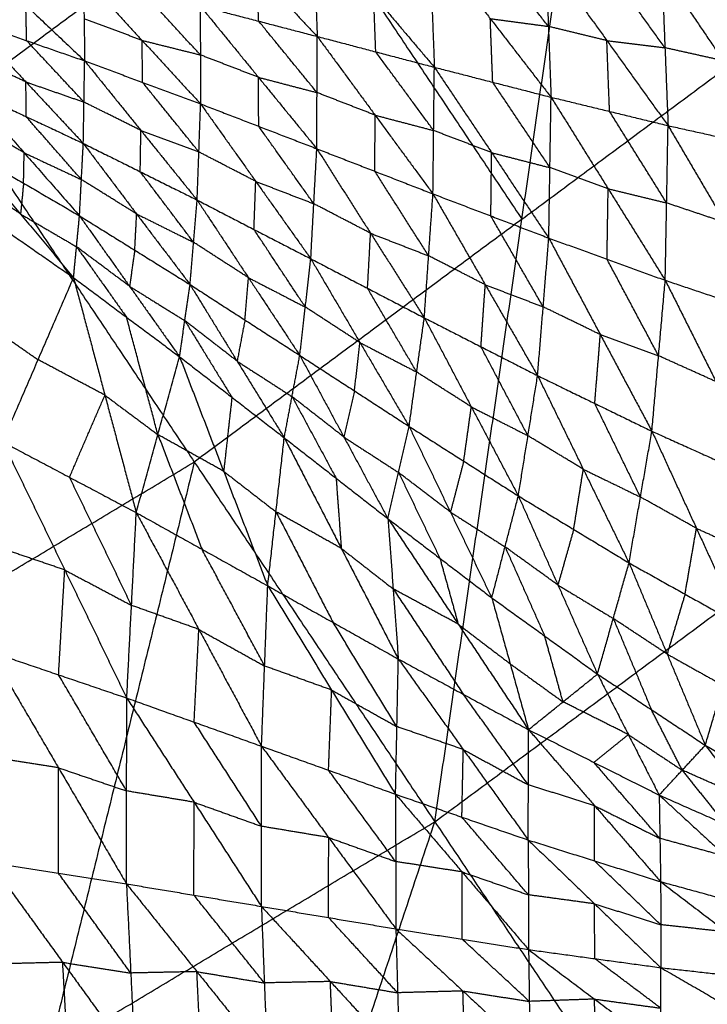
# Model space of a CAD drawing. Header units: millimetres. Extents: x -106 to 110, y -96 to 120.
# Tile 581 of 656: x 39.79 to 45.37, y -51.39 to -43.41. Entities that reach past the tile are written whole.
import ezdxf

# ---------------------------------------------------------------- set-up
doc = ezdxf.new("R2010")
doc.units = ezdxf.units.MM
doc.header["$MEASUREMENT"] = 0
doc.layers.add('Default', color=7, linetype='Continuous', true_color=0x000000)

msp = doc.modelspace()

# ---------------------------------------------------------------- linework, layer by layer
at = {"layer": 'Default'}
for points in [[(39.2585, -44.0765, 4.1879), (41.9144, -42.1068, 4.1879), (44.5703, -40.137, 4.1879)], [(43.1578, -49.9123, 4.6759), (43.864, -45.0247, 4.4319), (44.5703, -40.137, 4.1879)], [(44.5703, -40.137, 4.1879), (46.7966, -42.8498, 4.4319), (49.0229, -45.5625, 4.6759)], [(41.9144, -42.1068, 4.1879), (42.8892, -43.5657, 4.3099), (43.864, -45.0247, 4.4319)], [(41.2239, -42.4993, -0.8442), (41.7143, -43.0209, -0.8832), (42.2046, -43.5424, -0.9221)], [(42.1692, -42.629, -0.9853), (42.1869, -43.0857, -0.9537), (42.2046, -43.5424, -0.9221)], [(42.1692, -42.629, -0.9853), (42.6616, -43.2106, -1.0188), (43.1541, -43.7922, -1.0523)], [(43.1144, -42.7603, -1.1278), (43.1342, -43.2762, -1.0901), (43.1541, -43.7922, -1.0523)], [(43.1144, -42.7603, -1.1278), (43.6073, -43.3979, -1.1531), (44.1001, -44.0355, -1.1784)], [(39.3654, -42.8404, -0.5462), (39.8424, -43.2905, -0.5283), (40.3193, -43.7406, -0.5103)], [(44.078, -43.461, -1.2228), (43.8316, -43.1422, -1.2102), (43.5852, -42.8234, -1.1976)], [(43.864, -45.0247, 4.4319), (45.3303, -43.9372, 4.4319), (46.7966, -42.8498, 4.4319)], [(44.056, -42.8865, -1.2673), (44.078, -43.461, -1.2228), (44.1001, -44.0355, -1.1784)], [(44.056, -42.8865, -1.2673), (44.5522, -43.5762, -1.2821), (45.0485, -44.2658, -1.297)], [(45.0233, -43.6343, -1.3487), (44.7752, -43.2895, -1.3413), (44.5271, -42.9447, -1.3339)], [(41.73, -43.4187, -0.8571), (41.7222, -43.2198, -0.8701), (41.7143, -43.0209, -0.8832)], [(44.9982, -43.0028, -1.4005), (45.0233, -43.6343, -1.3487), (45.0485, -44.2658, -1.297)], [(44.9982, -43.0028, -1.4005), (45.4963, -43.7396, -1.4019), (45.9944, -44.4763, -1.4033)], [(40.3096, -43.059, -0.6659), (40.3145, -43.3998, -0.5881), (40.3193, -43.7406, -0.5103)], [(40.3096, -43.059, -0.6659), (40.7845, -43.5744, -0.6383), (41.2594, -44.0898, -0.6107)], [(41.2574, -43.6924, -0.7014), (41.02, -43.4347, -0.7152), (40.7826, -43.177, -0.729)], [(42.6793, -43.6673, -0.9872), (42.6705, -43.4389, -1.003), (42.6616, -43.2106, -1.0188)], [(39.849, -43.577, -0.4621), (39.8457, -43.4338, -0.4952), (39.8424, -43.2905, -0.5283)], [(41.2555, -43.295, -0.792), (41.2574, -43.6924, -0.7014), (41.2594, -44.0898, -0.6107)], [(41.2555, -43.295, -0.792), (41.7283, -43.8741, -0.7524), (42.2011, -44.4533, -0.7128)], [(41.2555, -43.295, -0.792), (41.73, -43.4187, -0.8571), (42.2046, -43.5424, -0.9221)], [(39.3787, -43.4135, -0.4138), (39.8435, -43.9116, -0.3109), (40.3083, -44.4098, -0.2081)], [(39.3787, -43.4135, -0.4138), (39.849, -43.577, -0.4621), (40.3193, -43.7406, -0.5103)], [(40.7845, -43.5744, -0.6383), (40.5495, -43.4871, -0.6132), (40.3145, -43.3998, -0.5881)], [(42.2028, -43.9978, -0.8175), (41.9664, -43.7083, -0.8373), (41.73, -43.4187, -0.8571)], [(43.6271, -43.9138, -1.1154), (43.6172, -43.6559, -1.1342), (43.6073, -43.3979, -1.1531)], [(43.6073, -43.3979, -1.1531), (43.8426, -43.4295, -1.188), (44.078, -43.461, -1.2228)], [(44.5522, -43.5762, -1.2821), (44.3151, -43.5186, -1.2525), (44.078, -43.461, -1.2228)], [(40.3138, -44.0752, -0.3592), (40.0814, -43.8261, -0.4106), (39.849, -43.577, -0.4621)], [(40.7894, -43.9152, -0.5605), (40.7869, -43.7448, -0.5994), (40.7845, -43.5744, -0.6383)], [(40.7845, -43.5744, -0.6383), (41.021, -43.6334, -0.6698), (41.2574, -43.6924, -0.7014)], [(42.2011, -44.4533, -0.7128), (42.2028, -43.9978, -0.8175), (42.2046, -43.5424, -0.9221)], [(42.2046, -43.5424, -0.9221), (42.6737, -44.1809, -0.8677), (43.1427, -44.8195, -0.8132)], [(42.2046, -43.5424, -0.9221), (42.6793, -43.6673, -0.9872), (43.1541, -43.7922, -1.0523)], [(44.5743, -44.1507, -1.2377), (44.5632, -43.8634, -1.2599), (44.5522, -43.5762, -1.2821)], [(44.5522, -43.5762, -1.2821), (44.7878, -43.6052, -1.3154), (45.0233, -43.6343, -1.3487)], [(43.1484, -44.3058, -0.9328), (42.9139, -43.9866, -0.96), (42.6793, -43.6673, -0.9872)], [(45.4963, -43.7396, -1.4019), (45.2598, -43.687, -1.3753), (45.0233, -43.6343, -1.3487)], [(39.8435, -43.9116, -0.3109), (39.6115, -43.803, -0.2974), (39.3795, -43.6944, -0.2838)], [(40.3083, -44.4098, -0.2081), (40.3138, -44.0752, -0.3592), (40.3193, -43.7406, -0.5103)], [(40.3193, -43.7406, -0.5103), (40.7752, -44.3052, -0.3865), (41.2311, -44.8697, -0.2627)], [(40.3193, -43.7406, -0.5103), (40.7894, -43.9152, -0.5605), (41.2594, -44.0898, -0.6107)], [(41.7283, -43.8741, -0.7524), (41.4929, -43.7833, -0.7269), (41.2574, -43.6924, -0.7014)], [(43.1427, -44.8195, -0.8132), (43.1484, -44.3058, -0.9328), (43.1541, -43.7922, -1.0523)], [(43.1541, -43.7922, -1.0523), (43.6179, -44.485, -0.9802), (44.0817, -45.1779, -0.908)], [(43.1541, -43.7922, -1.0523), (43.6271, -43.9138, -1.1154), (44.1001, -44.0355, -1.1784)], [(39.8444, -44.1926, -0.1809), (39.8439, -44.0521, -0.2459), (39.8435, -43.9116, -0.3109)], [(39.8435, -43.9116, -0.3109), (40.0787, -43.9934, -0.3351), (40.3138, -44.0752, -0.3592)], [(41.2453, -44.4797, -0.4367), (41.0173, -44.1975, -0.4986), (40.7894, -43.9152, -0.5605)], [(41.7302, -44.2715, -0.6618), (41.7293, -44.0728, -0.7071), (41.7283, -43.8741, -0.7524)], [(41.7283, -43.8741, -0.7524), (41.9656, -43.936, -0.7849), (42.2028, -43.9978, -0.8175)], [(44.0909, -44.6067, -1.0432), (43.859, -44.2603, -1.0793), (43.6271, -43.9138, -1.1154)], [(39.3804, -43.9753, -0.1537), (39.8289, -44.4863, 0.0291), (40.2775, -44.9973, 0.212)], [(39.3804, -43.9753, -0.1537), (39.8444, -44.1926, -0.1809), (40.3083, -44.4098, -0.2081)], [(42.6737, -44.1809, -0.8677), (42.4382, -44.0894, -0.8426), (42.2028, -43.9978, -0.8175)], [(39.2585, -44.0765, 4.1879), (41.2081, -46.9944, 4.4319), (43.1578, -49.9123, 4.6759)], [(40.7752, -44.3052, -0.3865), (40.5445, -44.1902, -0.3728), (40.3138, -44.0752, -0.3592)], [(44.0817, -45.1779, -0.908), (44.0909, -44.6067, -1.0432), (44.1001, -44.0355, -1.1784)], [(44.1001, -44.0355, -1.1784), (44.5629, -44.778, -1.0864), (45.0256, -45.5205, -0.9944)], [(44.1001, -44.0355, -1.1784), (44.5743, -44.1507, -1.2377), (45.0485, -44.2658, -1.297)], [(41.2311, -44.8697, -0.2627), (41.2453, -44.4797, -0.4367), (41.2594, -44.0898, -0.6107)], [(41.2594, -44.0898, -0.6107), (41.706, -44.7179, -0.4631), (42.1526, -45.346, -0.3156)], [(41.2594, -44.0898, -0.6107), (41.7302, -44.2715, -0.6618), (42.2011, -44.4533, -0.7128)], [(45.0371, -44.8932, -1.1457), (44.8057, -44.5219, -1.1917), (44.5743, -44.1507, -1.2377)], [(39.8289, -44.4863, 0.0291), (39.6022, -44.3538, 0.0282), (39.3754, -44.2213, 0.0272)], [(40.2929, -44.7036, 0.0019), (40.0686, -44.4481, -0.0895), (39.8444, -44.1926, -0.1809)], [(42.6719, -44.6364, -0.763), (42.6728, -44.4087, -0.8153), (42.6737, -44.1809, -0.8677)], [(42.6737, -44.1809, -0.8677), (42.911, -44.2434, -0.9002), (43.1484, -44.3058, -0.9328)], [(40.7697, -44.6398, -0.2354), (40.7725, -44.4725, -0.3109), (40.7752, -44.3052, -0.3865)], [(40.7752, -44.3052, -0.3865), (41.0103, -44.3925, -0.4116), (41.2453, -44.4797, -0.4367)], [(42.1769, -44.8996, -0.5142), (41.9535, -44.5856, -0.588), (41.7302, -44.2715, -0.6618)], [(43.6179, -44.485, -0.9802), (43.3831, -44.3954, -0.9565), (43.1484, -44.3058, -0.9328)], [(45.0256, -45.5205, -0.9944), (45.0371, -44.8932, -1.1457), (45.0485, -44.2658, -1.297)], [(45.0485, -44.2658, -1.297), (45.5092, -45.0518, -1.1826), (45.9699, -45.8378, -1.0682)], [(45.0485, -44.2658, -1.297), (45.5214, -44.3711, -1.3501), (45.9944, -44.4763, -1.4033)], [(39.3703, -44.4673, 0.2082), (39.7997, -44.9832, 0.4711), (40.2291, -45.4992, 0.734)], [(39.3703, -44.4673, 0.2082), (39.8239, -44.7323, 0.2101), (40.2775, -44.9973, 0.212)], [(40.2775, -44.9973, 0.212), (40.2929, -44.7036, 0.0019), (40.3083, -44.4098, -0.2081)], [(40.3083, -44.4098, -0.2081), (40.7408, -44.9823, 0.0061), (41.1732, -45.5549, 0.2202)], [(40.3083, -44.4098, -0.2081), (40.7697, -44.6398, -0.2354), (41.2311, -44.8697, -0.2627)], [(41.706, -44.7179, -0.4631), (41.4756, -44.5988, -0.4499), (41.2453, -44.4797, -0.4367)], [(42.1526, -45.346, -0.3156), (42.1769, -44.8996, -0.5142), (42.2011, -44.4533, -0.7128)], [(42.2011, -44.4533, -0.7128), (42.6368, -45.139, -0.5385), (43.0726, -45.8247, -0.3642)], [(42.2011, -44.4533, -0.7128), (42.6719, -44.6364, -0.763), (43.1427, -44.8195, -0.8132)], [(39.8239, -44.7323, 0.2101), (39.8264, -44.6093, 0.1196), (39.8289, -44.4863, 0.0291)], [(39.8289, -44.4863, 0.0291), (40.0609, -44.5949, 0.0155), (40.2929, -44.7036, 0.0019)], [(43.6122, -44.9987, -0.8606), (43.615, -44.7418, -0.9204), (43.6179, -44.485, -0.9802)], [(43.6179, -44.485, -0.9802), (43.8544, -44.5458, -1.0117), (44.0909, -44.6067, -1.0432)], [(41.2022, -45.2123, -0.0212), (40.986, -44.926, -0.1283), (40.7697, -44.6398, -0.2354)], [(43.1076, -45.3221, -0.5887), (42.8898, -44.9792, -0.6759), (42.6719, -44.6364, -0.763)], [(44.5629, -44.778, -1.0864), (44.3269, -44.6923, -1.0648), (44.0909, -44.6067, -1.0432)], [(39.7997, -44.9832, 0.4711), (39.5799, -44.8299, 0.4517), (39.3601, -44.6766, 0.4323)], [(40.7408, -44.9823, 0.0061), (40.5168, -44.8429, 0.004), (40.2929, -44.7036, 0.0019)], [(41.6919, -45.1079, -0.2891), (41.6989, -44.9129, -0.3761), (41.706, -44.7179, -0.4631)], [(41.706, -44.7179, -0.4631), (41.9414, -44.8088, -0.4887), (42.1769, -44.8996, -0.5142)], [(39.8239, -44.7323, 0.2101), (39.8118, -44.8578, 0.3406), (39.7997, -44.9832, 0.4711)], [(44.5537, -45.3492, -0.9512), (44.5583, -45.0636, -1.0188), (44.5629, -44.778, -1.0864)], [(44.5629, -44.778, -1.0864), (44.8, -44.8356, -1.116), (45.0371, -44.8932, -1.1457)], [(41.1732, -45.5549, 0.2202), (41.2022, -45.2123, -0.0212), (41.2311, -44.8697, -0.2627)], [(41.2311, -44.8697, -0.2627), (41.6472, -45.4996, -0.0142), (42.0633, -46.1294, 0.2343)], [(41.2311, -44.8697, -0.2627), (41.6919, -45.1079, -0.2891), (42.1526, -45.346, -0.3156)], [(43.0726, -45.8247, -0.3642), (43.1076, -45.3221, -0.5887), (43.1427, -44.8195, -0.8132)], [(43.1427, -44.8195, -0.8132), (43.5668, -45.5566, -0.6095), (43.9909, -46.2938, -0.4058)], [(43.1427, -44.8195, -0.8132), (43.6122, -44.9987, -0.8606), (44.0817, -45.1779, -0.908)], [(39.35, -44.8859, 0.6565), (39.7895, -45.1926, 0.6953), (40.2291, -45.4992, 0.734)], [(42.6368, -45.139, -0.5385), (42.4068, -45.0193, -0.5264), (42.1769, -44.8996, -0.5142)], [(45.5092, -45.0518, -1.1826), (45.2731, -44.9725, -1.1641), (45.0371, -44.8932, -1.1457)], [(39.7997, -44.9832, 0.4711), (40.0265, -45.1157, 0.4721), (40.2533, -45.2483, 0.473)], [(40.2291, -45.4992, 0.734), (40.2533, -45.2483, 0.473), (40.2775, -44.9973, 0.212)], [(40.2775, -44.9973, 0.212), (40.6831, -45.5688, 0.5168), (41.0887, -46.1403, 0.8217)], [(40.2775, -44.9973, 0.212), (40.7254, -45.2761, 0.2161), (41.1732, -45.5549, 0.2202)], [(40.7254, -45.2761, 0.2161), (40.7331, -45.1292, 0.1111), (40.7408, -44.9823, 0.0061)], [(40.7408, -44.9823, 0.0061), (40.9715, -45.0973, -0.0076), (41.2022, -45.2123, -0.0212)], [(43.864, -45.0247, 4.4319), (42.5361, -46.0096, 4.4319), (41.2081, -46.9944, 4.4319)], [(44.0363, -45.7358, -0.6569), (43.8243, -45.3672, -0.7587), (43.6122, -44.9987, -0.8606)], [(42.108, -45.7377, -0.0406), (41.8999, -45.4228, -0.1649), (41.6919, -45.1079, -0.2891)], [(42.6126, -45.5853, -0.3399), (42.6247, -45.3621, -0.4392), (42.6368, -45.139, -0.5385)], [(42.6368, -45.139, -0.5385), (42.8722, -45.2305, -0.5636), (43.1076, -45.3221, -0.5887)], [(43.9909, -46.2938, -0.4058), (44.0363, -45.7358, -0.6569), (44.0817, -45.1779, -0.908)], [(44.0817, -45.1779, -0.908), (44.4996, -45.9612, -0.673), (44.9175, -46.7446, -0.438)], [(44.0817, -45.1779, -0.908), (44.5537, -45.3492, -0.9512), (45.0256, -45.5205, -0.9944)], [(40.2533, -45.2483, 0.473), (40.4561, -45.534, 0.6254), (40.6589, -45.8197, 0.7779)], [(40.6831, -45.5688, 0.5168), (40.4682, -45.4085, 0.4949), (40.2533, -45.2483, 0.473)], [(40.7254, -45.2761, 0.2161), (40.7042, -45.4225, 0.3665), (40.6831, -45.5688, 0.5168)], [(41.6472, -45.4996, -0.0142), (41.4247, -45.3559, -0.0177), (41.2022, -45.2123, -0.0212)], [(42.0633, -46.1294, 0.2343), (42.108, -45.7377, -0.0406), (42.1526, -45.346, -0.3156)], [(42.1526, -45.346, -0.3156), (42.551, -46.0256, -0.03), (42.9493, -46.7052, 0.2555)], [(42.1526, -45.346, -0.3156), (42.6126, -45.5853, -0.3399), (43.0726, -45.8247, -0.3642)], [(43.5668, -45.5566, -0.6095), (43.3372, -45.4393, -0.5991), (43.1076, -45.3221, -0.5887)], [(44.9716, -46.1326, -0.7162), (44.7626, -45.7409, -0.8337), (44.5537, -45.3492, -0.9512)], [(39.6545, -46.8307, -0.4109), (39.9418, -46.1649, 0.1616), (40.2291, -45.4992, 0.734)], [(40.2291, -45.4992, 0.734), (40.4833, -46.4522, 0.2728), (40.7376, -47.4051, -0.1884)], [(40.2291, -45.4992, 0.734), (40.6589, -45.8197, 0.7779), (41.0887, -46.1403, 0.8217)], [(41.6183, -45.8421, 0.2273), (41.6327, -45.6708, 0.1065), (41.6472, -45.4996, -0.0142)], [(41.6472, -45.4996, -0.0142), (41.8776, -45.6186, -0.0274), (42.108, -45.7377, -0.0406)], [(44.9175, -46.7446, -0.438), (44.9716, -46.1326, -0.7162), (45.0256, -45.5205, -0.9944)], [(45.0256, -45.5205, -0.9944), (45.4373, -46.3425, -0.7263), (45.849, -47.1646, -0.4582)], [(45.0256, -45.5205, -0.9944), (45.4978, -45.6791, -1.0313), (45.9699, -45.8378, -1.0682)], [(40.6831, -45.5688, 0.5168), (40.907, -45.7082, 0.5189), (41.131, -45.8476, 0.521)], [(41.0887, -46.1403, 0.8217), (41.131, -45.8476, 0.521), (41.1732, -45.5549, 0.2202)], [(41.1732, -45.5549, 0.2202), (41.5552, -46.1763, 0.5701), (41.9372, -46.7976, 0.9201)], [(41.1732, -45.5549, 0.2202), (41.6183, -45.8421, 0.2273), (42.0633, -46.1294, 0.2343)], [(43.0109, -46.2649, -0.0544), (42.8118, -45.9251, -0.1971), (42.6126, -45.5853, -0.3399)], [(43.1578, -49.9123, 4.6759), (46.0904, -47.7374, 4.6759), (49.0229, -45.5625, 4.6759)], [(43.5317, -46.0592, -0.385), (43.5493, -45.8079, -0.4973), (43.5668, -45.5566, -0.6095)], [(43.5668, -45.5566, -0.6095), (43.8016, -45.6462, -0.6332), (44.0363, -45.7358, -0.6569)], [(42.551, -46.0256, -0.03), (42.3295, -45.8816, -0.0353), (42.108, -45.7377, -0.0406)], [(44.4996, -45.9612, -0.673), (44.268, -45.8485, -0.665), (44.0363, -45.7358, -0.6569)], [(40.9132, -46.7727, 0.3166), (40.786, -46.2962, 0.5473), (40.6589, -45.8197, 0.7779)], [(42.9493, -46.7052, 0.2555), (43.0109, -46.2649, -0.0544), (43.0726, -45.8247, -0.3642)], [(43.0726, -45.8247, -0.3642), (43.4537, -46.5469, -0.0395), (43.8349, -47.2692, 0.2853)], [(43.0726, -45.8247, -0.3642), (43.5317, -46.0592, -0.385), (43.9909, -46.2938, -0.4058)], [(39.5022, -45.8583, 0.1228), (39.722, -46.0116, 0.1422), (39.9418, -46.1649, 0.1616)], [(41.131, -45.8476, 0.521), (41.3219, -46.1583, 0.6959), (41.5129, -46.469, 0.8709)], [(41.5552, -46.1763, 0.5701), (41.3431, -46.0119, 0.5456), (41.131, -45.8476, 0.521)], [(41.6183, -45.8421, 0.2273), (41.5867, -46.0092, 0.3987), (41.5552, -46.1763, 0.5701)], [(44.4542, -46.5192, -0.4219), (44.4769, -46.2402, -0.5475), (44.4996, -45.9612, -0.673)], [(44.4996, -45.9612, -0.673), (44.7356, -46.0469, -0.6946), (44.9716, -46.1326, -0.7162)], [(42.5063, -46.4173, 0.2449), (42.5286, -46.2214, 0.1074), (42.551, -46.0256, -0.03)], [(42.551, -46.0256, -0.03), (42.7809, -46.1452, -0.0422), (43.0109, -46.2649, -0.0544)], [(43.9129, -46.7815, -0.0603), (43.7223, -46.4204, -0.2226), (43.5317, -46.0592, -0.385)], [(40.7376, -47.4051, -0.1884), (40.9132, -46.7727, 0.3166), (41.0887, -46.1403, 0.8217)], [(41.0887, -46.1403, 0.8217), (41.446, -47.0695, 0.4388), (41.8033, -47.9988, 0.0558)], [(41.0887, -46.1403, 0.8217), (41.5129, -46.469, 0.8709), (41.9372, -46.7976, 0.9201)], [(41.9372, -46.7976, 0.9201), (42.0002, -46.4635, 0.5772), (42.0633, -46.1294, 0.2343)], [(42.0633, -46.1294, 0.2343), (42.4207, -46.7917, 0.6315), (42.778, -47.454, 1.0286)], [(42.0633, -46.1294, 0.2343), (42.5063, -46.4173, 0.2449), (42.9493, -46.7052, 0.2555)], [(45.4373, -46.3425, -0.7263), (45.2044, -46.2376, -0.7212), (44.9716, -46.1326, -0.7162)], [(40.4833, -46.4522, 0.2728), (40.2126, -46.3085, 0.2172), (39.9418, -46.1649, 0.1616)], [(41.5552, -46.1763, 0.5701), (41.7777, -46.3199, 0.5737), (42.0002, -46.4635, 0.5772)], [(43.4537, -46.5469, -0.0395), (43.2323, -46.4059, -0.0469), (43.0109, -46.2649, -0.0544)], [(43.8349, -47.2692, 0.2853), (43.9129, -46.7815, -0.0603), (43.9909, -46.2938, -0.4058)], [(43.9909, -46.2938, -0.4058), (44.3616, -47.0531, -0.0403), (44.7322, -47.8125, 0.3251)], [(43.9909, -46.2938, -0.4058), (44.4542, -46.5192, -0.4219), (44.9175, -46.7446, -0.438)], [(40.1961, -47.1179, -0.2997), (40.3397, -46.785, -0.0134), (40.4833, -46.4522, 0.2728)], [(40.4833, -46.4522, 0.2728), (40.6982, -46.6124, 0.2947), (40.9132, -46.7727, 0.3166)], [(41.5129, -46.469, 0.8709), (41.4795, -46.7693, 0.6548), (41.446, -47.0695, 0.4388)], [(42.0002, -46.4635, 0.5772), (42.1789, -46.7947, 0.7758), (42.3576, -47.1258, 0.9743)], [(42.4207, -46.7917, 0.6315), (42.2104, -46.6276, 0.6043), (42.0002, -46.4635, 0.5772)], [(42.5063, -46.4173, 0.2449), (42.4635, -46.6045, 0.4382), (42.4207, -46.7917, 0.6315)], [(43.3921, -46.9872, 0.2704), (43.4229, -46.767, 0.1155), (43.4537, -46.5469, -0.0395)], [(43.4537, -46.5469, -0.0395), (43.6833, -46.6642, -0.0499), (43.9129, -46.7815, -0.0603)], [(44.8249, -47.2785, -0.0564), (44.6395, -46.8989, -0.2392), (44.4542, -46.5192, -0.4219)], [(42.778, -47.454, 1.0286), (42.8637, -47.0796, 0.6421), (42.9493, -46.7052, 0.2555)], [(42.9493, -46.7052, 0.2555), (43.2844, -47.4005, 0.7014), (43.6196, -48.0958, 1.1472)], [(42.9493, -46.7052, 0.2555), (43.3921, -46.9872, 0.2704), (43.8349, -47.2692, 0.2853)], [(40.9132, -46.7727, 0.3166), (41.0918, -47.2373, 0.1252), (41.2705, -47.702, -0.0663)], [(41.446, -47.0695, 0.4388), (41.1796, -46.9211, 0.3777), (40.9132, -46.7727, 0.3166)], [(41.8033, -47.9988, 0.0558), (41.8702, -47.3982, 0.488), (41.9372, -46.7976, 0.9201)], [(41.9372, -46.7976, 0.9201), (42.3576, -47.1258, 0.9743), (42.778, -47.454, 1.0286)], [(41.9372, -46.7976, 0.9201), (42.3995, -47.6949, 0.6199), (42.8618, -48.5922, 0.3198)], [(42.4207, -46.7917, 0.6315), (42.6422, -46.9356, 0.6368), (42.8637, -47.0796, 0.6421)], [(44.3616, -47.0531, -0.0403), (44.1372, -46.9173, -0.0503), (43.9129, -46.7815, -0.0603)], [(44.7322, -47.8125, 0.3251), (44.8249, -47.2785, -0.0564), (44.9175, -46.7446, -0.438)], [(44.9175, -46.7446, -0.438), (45.2787, -47.5322, -0.0311), (45.6398, -48.3198, 0.3758)], [(44.9175, -46.7446, -0.438), (45.3833, -46.9546, -0.4481), (45.849, -47.1646, -0.4582)], [(39.6545, -46.8307, -0.4109), (40.1576, -47.8697, -0.5438), (40.6606, -48.9088, -0.6767)], [(39.6545, -46.8307, -0.4109), (40.1961, -47.1179, -0.2997), (40.7376, -47.4051, -0.1884)], [(38.0766, -48.8714, 4.4319), (39.6424, -47.9329, 4.4319), (41.2081, -46.9944, 4.4319)], [(41.2081, -46.9944, 4.4319), (40.6172, -49.3919, 4.5539), (40.0263, -51.7893, 4.6759)], [(43.3921, -46.9872, 0.2704), (43.3383, -47.1938, 0.4859), (43.2844, -47.4005, 0.7014)], [(40.6991, -48.157, -0.4326), (40.4476, -47.6374, -0.3661), (40.1961, -47.1179, -0.2997)], [(41.446, -47.0695, 0.4388), (41.6581, -47.2339, 0.4634), (41.8702, -47.3982, 0.488)], [(42.8637, -47.0796, 0.6421), (43.0312, -47.4272, 0.865), (43.1988, -47.7749, 1.0879)], [(43.2844, -47.4005, 0.7014), (43.0741, -47.24, 0.6717), (42.8637, -47.0796, 0.6421)], [(44.2835, -47.5408, 0.3052), (44.3225, -47.297, 0.1324), (44.3616, -47.0531, -0.0403)], [(44.3616, -47.0531, -0.0403), (44.5932, -47.1658, -0.0484), (44.8249, -47.2785, -0.0564)], [(42.3576, -47.1258, 0.9743), (42.3785, -47.4104, 0.7971), (42.3995, -47.6949, 0.6199)], [(43.6196, -48.0958, 1.1472), (43.7272, -47.6825, 0.7162), (43.8349, -47.2692, 0.2853)], [(43.8349, -47.2692, 0.2853), (44.1557, -47.9917, 0.7808), (44.4765, -48.7142, 1.2763)], [(43.8349, -47.2692, 0.2853), (44.2835, -47.5408, 0.3052), (44.7322, -47.8125, 0.3251)], [(45.2787, -47.5322, -0.0311), (45.0518, -47.4054, -0.0438), (44.8249, -47.2785, -0.0564)], [(40.6606, -48.9088, -0.6767), (40.6991, -48.157, -0.4326), (40.7376, -47.4051, -0.1884)], [(40.7376, -47.4051, -0.1884), (41.2452, -48.3522, -0.2777), (41.7529, -49.2993, -0.367)], [(40.7376, -47.4051, -0.1884), (41.2705, -47.702, -0.0663), (41.8033, -47.9988, 0.0558)], [(41.8702, -47.3982, 0.488), (42.1014, -47.8468, 0.3379), (42.3325, -48.2955, 0.1878)], [(42.3995, -47.6949, 0.6199), (42.1348, -47.5466, 0.5539), (41.8702, -47.3982, 0.488)], [(43.2844, -47.4005, 0.7014), (43.5058, -47.5415, 0.7088), (43.7272, -47.6825, 0.7162)], [(42.778, -47.454, 1.0286), (42.8199, -48.0231, 0.6742), (42.8618, -48.5922, 0.3198)], [(42.778, -47.454, 1.0286), (43.1988, -47.7749, 1.0879), (43.6196, -48.0958, 1.1472)], [(42.778, -47.454, 1.0286), (43.3476, -48.3097, 0.8124), (43.9173, -49.1653, 0.5962)], [(44.2835, -47.5408, 0.3052), (44.2196, -47.7663, 0.543), (44.1557, -47.9917, 0.7808)], [(45.186, -48.0661, 0.3505), (45.2323, -47.7992, 0.1597), (45.2787, -47.5322, -0.0311)], [(45.2787, -47.5322, -0.0311), (45.5115, -47.6372, -0.0362), (45.7444, -47.7422, -0.0412)], [(40.1576, -47.8697, -0.5438), (39.8813, -47.7757, -0.6149), (39.605, -47.6816, -0.686)], [(41.7781, -48.6491, -0.1556), (41.5243, -48.1755, -0.111), (41.2705, -47.702, -0.0663)], [(42.3995, -47.6949, 0.6199), (42.6097, -47.859, 0.6471), (42.8199, -48.0231, 0.6742)], [(43.7272, -47.6825, 0.7162), (43.8877, -48.0437, 0.964), (44.0481, -48.405, 1.2117)], [(44.1557, -47.9917, 0.7808), (43.9415, -47.8371, 0.7485), (43.7272, -47.6825, 0.7162)], [(43.1988, -47.7749, 1.0879), (43.2732, -48.0423, 0.9502), (43.3476, -48.3097, 0.8124)], [(44.4765, -48.7142, 1.2763), (44.6043, -48.2633, 0.8007), (44.7322, -47.8125, 0.3251)], [(44.7322, -47.8125, 0.3251), (45.0411, -48.552, 0.8697), (45.3499, -49.2915, 1.4142)], [(44.7322, -47.8125, 0.3251), (45.186, -48.0661, 0.3505), (45.6398, -48.3198, 0.3758)], [(40.108, -48.7206, -0.8189), (40.1328, -48.2952, -0.6813), (40.1576, -47.8697, -0.5438)], [(40.1576, -47.8697, -0.5438), (40.4283, -48.0133, -0.4882), (40.6991, -48.157, -0.4326)], [(44.1557, -47.9917, 0.7808), (44.38, -48.1275, 0.7907), (44.6043, -48.2633, 0.8007)], [(41.7529, -49.2993, -0.367), (41.7781, -48.6491, -0.1556), (41.8033, -47.9988, 0.0558)], [(41.8033, -47.9988, 0.0558), (42.3214, -48.844, 0.0101), (42.8395, -49.6891, -0.0357)], [(41.8033, -47.9988, 0.0558), (42.3325, -48.2955, 0.1878), (42.8618, -48.5922, 0.3198)], [(42.8199, -48.0231, 0.6742), (43.1047, -48.4509, 0.5661), (43.3895, -48.8788, 0.458)], [(43.3476, -48.3097, 0.8124), (43.0838, -48.1664, 0.7433), (42.8199, -48.0231, 0.6742)], [(45.186, -48.0661, 0.3505), (45.1135, -48.3091, 0.6101), (45.0411, -48.552, 0.8697)], [(41.2452, -48.3522, -0.2777), (40.9722, -48.2546, -0.3552), (40.6991, -48.157, -0.4326)], [(43.6196, -48.0958, 1.1472), (43.7684, -48.6306, 0.8717), (43.9173, -49.1653, 0.5962)], [(43.6196, -48.0958, 1.1472), (44.0481, -48.405, 1.2117), (44.4765, -48.7142, 1.2763)], [(42.8506, -49.1407, 0.1421), (42.5916, -48.7181, 0.1649), (42.3325, -48.2955, 0.1878)], [(43.3476, -48.3097, 0.8124), (43.558, -48.4701, 0.8421), (43.7684, -48.6306, 0.8717)], [(44.6043, -48.2633, 0.8007), (44.7588, -48.6331, 1.073), (44.9132, -49.0028, 1.3453)], [(45.0411, -48.552, 0.8697), (44.8227, -48.4077, 0.8352), (44.6043, -48.2633, 0.8007)], [(41.2067, -49.1041, -0.5219), (41.226, -48.7282, -0.3998), (41.2452, -48.3522, -0.2777)], [(41.2452, -48.3522, -0.2777), (41.5117, -48.5007, -0.2167), (41.7781, -48.6491, -0.1556)], [(45.3499, -49.2915, 1.4142), (45.4948, -48.8057, 0.895), (45.6398, -48.3198, 0.3758)], [(44.1969, -48.9397, 0.9363), (44.1225, -48.6724, 1.074), (44.0481, -48.405, 1.2117)], [(39.5554, -48.5325, -0.9611), (40.1068, -49.4742, -0.8254), (40.6581, -50.4159, -0.6898)], [(39.5554, -48.5325, -0.9611), (40.108, -48.7206, -0.8189), (40.6606, -48.9088, -0.6767)], [(45.0411, -48.552, 0.8697), (45.2679, -48.6788, 0.8824), (45.4948, -48.8057, 0.895)], [(42.8395, -49.6891, -0.0357), (42.8506, -49.1407, 0.1421), (42.8618, -48.5922, 0.3198)], [(42.8618, -48.5922, 0.3198), (43.3884, -49.3263, 0.3129), (43.9151, -50.0605, 0.306)], [(42.8618, -48.5922, 0.3198), (43.3895, -48.8788, 0.458), (43.9173, -49.1653, 0.5962)], [(43.7684, -48.6306, 0.8717), (43.9827, -48.7852, 0.904), (44.1969, -48.9397, 0.9363)], [(42.3214, -48.844, 0.0101), (42.0497, -48.7465, -0.0728), (41.7781, -48.6491, -0.1556)], [(43.9173, -49.1653, 0.5962), (44.1969, -48.9397, 0.9363), (44.4765, -48.7142, 1.2763)], [(44.4765, -48.7142, 1.2763), (44.7265, -49.205, 1.078), (44.9766, -49.6958, 0.8798)], [(44.4765, -48.7142, 1.2763), (44.9132, -49.0028, 1.3453), (45.3499, -49.2915, 1.4142)], [(40.6594, -49.6624, -0.6833), (40.3837, -49.1915, -0.7511), (40.108, -48.7206, -0.8189)], [(42.2962, -49.4942, -0.2013), (42.3088, -49.1691, -0.0956), (42.3214, -48.844, 0.0101)], [(42.3214, -48.844, 0.0101), (42.586, -48.9923, 0.0761), (42.8506, -49.1407, 0.1421)], [(40.6581, -50.4159, -0.6898), (40.6594, -49.6624, -0.6833), (40.6606, -48.9088, -0.6767)], [(40.6606, -48.9088, -0.6767), (41.2062, -49.7537, -0.5243), (41.7519, -50.5986, -0.372)], [(40.6606, -48.9088, -0.6767), (41.2067, -49.1041, -0.5219), (41.7529, -49.2993, -0.367)], [(43.9162, -49.6129, 0.4511), (43.6528, -49.2458, 0.4546), (43.3895, -48.8788, 0.458)], [(44.7265, -49.205, 1.078), (44.4617, -49.0724, 1.0071), (44.1969, -48.9397, 0.9363)], [(45.1632, -49.4937, 1.147), (45.0382, -49.2482, 1.2461), (44.9132, -49.0028, 1.3453)], [(41.7524, -49.949, -0.3695), (41.4796, -49.5265, -0.4457), (41.2067, -49.1041, -0.5219)], [(43.3884, -49.3263, 0.3129), (43.1195, -49.2335, 0.2275), (42.8506, -49.1407, 0.1421)], [(43.9151, -50.0605, 0.306), (43.9162, -49.6129, 0.4511), (43.9173, -49.1653, 0.5962)], [(43.9173, -49.1653, 0.5962), (44.4469, -49.4306, 0.738), (44.9766, -49.6958, 0.8798)], [(43.9173, -49.1653, 0.5962), (44.4528, -49.7817, 0.6236), (44.9883, -50.3981, 0.6509)], [(44.4469, -49.4306, 0.738), (44.5867, -49.3178, 0.908), (44.7265, -49.205, 1.078)], [(44.7265, -49.205, 1.078), (44.9449, -49.3493, 1.1125), (45.1632, -49.4937, 1.147)], [(41.7519, -50.5986, -0.372), (41.7524, -49.949, -0.3695), (41.7529, -49.2993, -0.367)], [(41.7529, -49.2993, -0.367), (42.2962, -49.4942, -0.2013), (42.8395, -49.6891, -0.0357)], [(41.7529, -49.2993, -0.367), (42.2974, -50.0401, -0.2001), (42.8419, -50.7808, -0.0331)], [(43.3773, -49.8748, 0.1352), (43.3828, -49.6006, 0.224), (43.3884, -49.3263, 0.3129)], [(43.3884, -49.3263, 0.3129), (43.6523, -49.4696, 0.382), (43.9162, -49.6129, 0.4511)], [(44.9766, -49.6958, 0.8798), (45.1632, -49.4937, 1.147), (45.3499, -49.2915, 1.4142)], [(45.3499, -49.2915, 1.4142), (45.6983, -49.7305, 1.2887), (46.0466, -50.1695, 1.1631)], [(45.3499, -49.2915, 1.4142), (45.798, -49.5542, 1.4871), (46.246, -49.8169, 1.56)], [(40.1068, -49.4742, -0.8254), (39.831, -49.4308, -0.8987), (39.5553, -49.3875, -0.972)], [(44.9825, -50.047, 0.7653), (44.7147, -49.7388, 0.7517), (44.4469, -49.4306, 0.738)], [(40.1067, -50.3292, -0.8363), (40.1067, -49.9017, -0.8309), (40.1068, -49.4742, -0.8254)], [(40.1068, -49.4742, -0.8254), (40.3831, -49.5683, -0.7543), (40.6594, -49.6624, -0.6833)], [(42.8407, -50.235, -0.0344), (42.5684, -49.8646, -0.1179), (42.2962, -49.4942, -0.2013)], [(45.1632, -49.4937, 1.147), (45.3374, -49.7131, 1.0842), (45.5116, -49.9326, 1.0214)], [(45.6983, -49.7305, 1.2887), (45.4308, -49.6121, 1.2178), (45.1632, -49.4937, 1.147)], [(41.2062, -49.7537, -0.5243), (40.9328, -49.708, -0.6038), (40.6594, -49.6624, -0.6833)], [(44.4528, -49.7817, 0.6236), (44.1845, -49.6973, 0.5373), (43.9162, -49.6129, 0.4511)], [(41.205, -50.5073, -0.5309), (41.2056, -50.1305, -0.5276), (41.2062, -49.7537, -0.5243)], [(41.2062, -49.7537, -0.5243), (41.4793, -49.8513, -0.4469), (41.7524, -49.949, -0.3695)], [(42.8395, -49.6891, -0.0357), (42.8407, -50.235, -0.0344), (42.8419, -50.7808, -0.0331)], [(42.8395, -49.6891, -0.0357), (43.3773, -49.8748, 0.1352), (43.9151, -50.0605, 0.306)], [(42.8395, -49.6891, -0.0357), (43.3787, -50.3192, 0.1391), (43.918, -50.9493, 0.3139)], [(44.9766, -49.6958, 0.8798), (44.9825, -50.047, 0.7653), (44.9883, -50.3981, 0.6509)], [(44.9766, -49.6958, 0.8798), (45.5116, -49.9326, 1.0214), (46.0466, -50.1695, 1.1631)], [(44.9766, -49.6958, 0.8798), (45.5185, -50.1939, 0.9341), (46.0605, -50.6921, 0.9885)], [(44.4517, -50.2293, 0.4785), (44.4523, -50.0055, 0.551), (44.4528, -49.7817, 0.6236)], [(44.4528, -49.7817, 0.6236), (44.7176, -49.9143, 0.6944), (44.9825, -50.047, 0.7653)], [(36.8947, -53.6663, 4.6759), (40.0263, -51.7893, 4.6759), (43.1578, -49.9123, 4.6759)], [(39.989, -59.4553, 5.5886), (41.5734, -54.6838, 5.1322), (43.1578, -49.9123, 4.6759)], [(43.1578, -49.9123, 4.6759), (44.9812, -52.6412, 5.1322), (46.8046, -55.3701, 5.5886)], [(43.9165, -50.5049, 0.3099), (43.6469, -50.1899, 0.2226), (43.3773, -49.8748, 0.1352)], [(42.2974, -50.0401, -0.2001), (42.0249, -49.9945, -0.2848), (41.7524, -49.949, -0.3695)], [(42.2969, -50.6897, -0.2025), (42.2971, -50.3649, -0.2013), (42.2974, -50.0401, -0.2001)], [(42.2974, -50.0401, -0.2001), (42.569, -50.1375, -0.1172), (42.8407, -50.235, -0.0344)], [(43.9151, -50.0605, 0.306), (43.9165, -50.5049, 0.3099), (43.918, -50.9493, 0.3139)], [(43.9151, -50.0605, 0.306), (44.4517, -50.2293, 0.4785), (44.9883, -50.3981, 0.6509)], [(43.9151, -50.0605, 0.306), (44.4528, -50.5781, 0.4841), (44.9905, -51.0957, 0.6622)], [(45.5185, -50.1939, 0.9341), (45.2505, -50.1205, 0.8497), (44.9825, -50.047, 0.7653)], [(44.9894, -50.7469, 0.6566), (44.7206, -50.4881, 0.5675), (44.4517, -50.2293, 0.4785)], [(39.5552, -50.2424, -0.9828), (40.1067, -50.3292, -0.8363), (40.6581, -50.4159, -0.6898)], [(39.5552, -50.2424, -0.9828), (40.1413, -51.0524, -0.655), (40.7275, -51.8624, -0.3272)], [(43.3787, -50.3192, 0.1391), (43.1097, -50.2771, 0.0524), (42.8407, -50.235, -0.0344)], [(40.6928, -51.1392, -0.5085), (40.3997, -50.7342, -0.6724), (40.1067, -50.3292, -0.8363)], [(43.38, -50.865, 0.1404), (43.3793, -50.5921, 0.1397), (43.3787, -50.3192, 0.1391)], [(43.3787, -50.3192, 0.1391), (43.6476, -50.4121, 0.2245), (43.9165, -50.5049, 0.3099)], [(40.6581, -50.4159, -0.6898), (40.6928, -51.1392, -0.5085), (40.7275, -51.8624, -0.3272)], [(40.6581, -50.4159, -0.6898), (41.205, -50.5073, -0.5309), (41.7519, -50.5986, -0.372)], [(40.6581, -50.4159, -0.6898), (41.229, -51.1279, -0.3692), (41.7998, -51.8399, -0.0486)], [(47.9138, -50.4663, 5.1322), (46.4475, -51.5538, 5.1322), (44.9812, -52.6412, 5.1322)], [(44.9883, -50.3981, 0.6509), (44.9894, -50.7469, 0.6566), (44.9905, -51.0957, 0.6622)], [(44.9883, -50.3981, 0.6509), (45.5227, -50.8063, 0.8258), (46.057, -51.2144, 1.0007)], [(44.9883, -50.3981, 0.6509), (45.5244, -50.5451, 0.8197), (46.0605, -50.6921, 0.9885)], [(41.7758, -51.2192, -0.2103), (41.4904, -50.8632, -0.3706), (41.205, -50.5073, -0.5309)], [(44.4528, -50.5781, 0.4841), (44.1847, -50.5415, 0.397), (43.9165, -50.5049, 0.3099)], [(41.7519, -50.5986, -0.372), (41.7758, -51.2192, -0.2103), (41.7998, -51.8399, -0.0486)], [(41.7519, -50.5986, -0.372), (42.2969, -50.6897, -0.2025), (42.8419, -50.7808, -0.0331)], [(41.7519, -50.5986, -0.372), (42.3112, -51.2081, -0.0623), (42.8705, -51.8176, 0.2473)], [(44.4542, -51.0225, 0.488), (44.4535, -50.8003, 0.4861), (44.4528, -50.5781, 0.4841)], [(44.4528, -50.5781, 0.4841), (44.7211, -50.6625, 0.5703), (44.9894, -50.7469, 0.6566)], [(42.8562, -51.2992, 0.1071), (42.5765, -50.9944, -0.0477), (42.2969, -50.6897, -0.2025)], [(42.8419, -50.7808, -0.0331), (42.8562, -51.2992, 0.1071), (42.8705, -51.8176, 0.2473)], [(42.8419, -50.7808, -0.0331), (43.38, -50.865, 0.1404), (43.918, -50.9493, 0.3139)], [(42.8419, -50.7808, -0.0331), (43.3856, -51.285, 0.2581), (43.9294, -51.7891, 0.5493)], [(45.5227, -50.8063, 0.8258), (45.256, -50.7766, 0.7412), (44.9894, -50.7469, 0.6566)], [(43.9237, -51.3692, 0.4316), (43.6518, -51.1171, 0.286), (43.38, -50.865, 0.1404)], [(43.918, -50.9493, 0.3139), (43.9237, -51.3692, 0.4316), (43.9294, -51.7891, 0.5493)], [(43.918, -50.9493, 0.3139), (44.4528, -51.3506, 0.5831), (44.9876, -51.7519, 0.8524)], [(43.918, -50.9493, 0.3139), (44.4542, -51.0225, 0.488), (44.9905, -51.0957, 0.6622)], [(44.989, -51.4238, 0.7573), (44.7216, -51.2232, 0.6227), (44.4542, -51.0225, 0.488)], [(40.1413, -51.0524, -0.655), (39.8716, -51.059, -0.7196), (39.6019, -51.0656, -0.7842)], [(40.1881, -51.8756, -0.4564), (40.1647, -51.464, -0.5557), (40.1413, -51.0524, -0.655)], [(40.1413, -51.0524, -0.655), (40.4171, -51.0958, -0.5818), (40.6928, -51.1392, -0.5085)], [(44.9876, -51.7519, 0.8524), (44.989, -51.4238, 0.7573), (44.9905, -51.0957, 0.6622)], [(44.9905, -51.0957, 0.6622), (45.5161, -51.4003, 0.9047), (46.0417, -51.7048, 1.1471)], [(44.9905, -51.0957, 0.6622), (45.5237, -51.1551, 0.8315), (46.057, -51.2144, 1.0007)], [(41.229, -51.1279, -0.3692), (40.9609, -51.1335, -0.4389), (40.6928, -51.1392, -0.5085)], [(41.2636, -51.8512, -0.1879), (41.2463, -51.4895, -0.2786), (41.229, -51.1279, -0.3692)], [(41.229, -51.1279, -0.3692), (41.5024, -51.1736, -0.2897), (41.7758, -51.2192, -0.2103)], [(42.3112, -51.2081, -0.0623), (42.0435, -51.2137, -0.1363), (41.7758, -51.2192, -0.2103)], [(42.3351, -51.8288, 0.0993), (42.3232, -51.5184, 0.0185), (42.3112, -51.2081, -0.0623)], [(42.3112, -51.2081, -0.0623), (42.5837, -51.2537, 0.0224), (42.8562, -51.2992, 0.1071)], [(43.3856, -51.285, 0.2581), (43.1209, -51.2921, 0.1826), (42.8562, -51.2992, 0.1071)], [(43.3999, -51.8034, 0.3983), (43.3928, -51.5442, 0.3282), (43.3856, -51.285, 0.2581)], [(43.3856, -51.285, 0.2581), (43.6547, -51.3271, 0.3448), (43.9237, -51.3692, 0.4316)], [(44.4528, -51.3506, 0.5831), (44.1882, -51.3599, 0.5074), (43.9237, -51.3692, 0.4316)], [(44.4585, -51.7705, 0.7008), (44.4556, -51.5606, 0.642), (44.4528, -51.3506, 0.5831)], [(44.4528, -51.3506, 0.5831), (44.7209, -51.3872, 0.6702), (44.989, -51.4238, 0.7573)]]:
    msp.add_open_spline(points, degree=2, dxfattribs=at)

doc.saveas('drawing.dxf')
